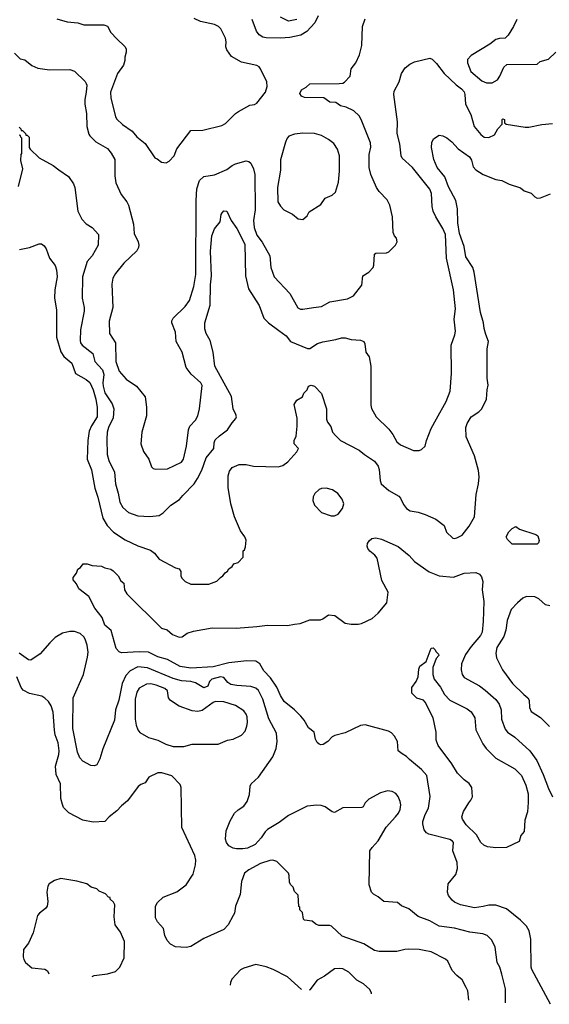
# Model space of a CAD drawing. Extents: x 997026 to 1115308, y 536381 to 619039.
# Tile 427 of 484: x 1099831 to 1104329, y 537050 to 545422. Entities that reach past the tile are written whole.
import ezdxf

# ---------------------------------------------------------------- set-up
doc = ezdxf.new("R2010")
doc.units = 0

msp = doc.modelspace()

# ---------------------------------------------------------------- linework, layer by layer
at = {"layer": '0CON20XD'}
for points in [[(1102365.3, 545454.7), (1102337.8, 545395), (1102268.9, 545321.1), (1102218.1, 545291.9), (1102125, 545270.9), (1102044.6, 545264.6), (1101925, 545267.5), (1101895, 545274), (1101863.3, 545295), (1101842, 545325), (1101804.3, 545425)], [(1100145, 545428.8), (1100235, 545404.3), (1100325, 545395.8), (1100375, 545380), (1100545, 545380), (1100575, 545366.2), (1100606, 545315), (1100655, 545258.8), (1100723.3, 545195), (1100736.2, 545175), (1100736.2, 545145), (1100723.8, 545105), (1100723.8, 545075), (1100713.3, 545035), (1100662, 544965), (1100603.1, 544805), (1100604.3, 544755), (1100631.9, 544645), (1100645.6, 544595.6), (1100657, 544577), (1100705, 544530), (1100786, 544475), (1100826.4, 544426.4), (1100895, 544368.8), (1100977, 544247), (1100998.3, 544238.3), (1101035, 544210), (1101075, 544206.7), (1101099.5, 544220.5), (1101143.3, 544265), (1101166.7, 544325), (1101285, 544480), (1101385, 544483.8), (1101547.7, 544522.3), (1101579.5, 544540.5), (1101664.1, 544625.9), (1101687.7, 544642.3), (1101784.1, 544695.9), (1101825, 544702), (1101845, 544714), (1101917.5, 544805), (1101934, 544855), (1101931.2, 544895), (1101875.7, 545005.7), (1101865, 545021.2), (1101845, 545034), (1101715, 545062.5), (1101628.8, 545108.8), (1101591.2, 545165), (1101582.3, 545192.3), (1101584.3, 545235), (1101578.1, 545265), (1101540, 545345), (1101519.2, 545365), (1101485, 545381.2), (1101365, 545407.8), (1101312.6, 545432.6)], [(1102185, 545423.3), (1102115, 545410.4), (1102045, 545443.1)], [(1102731.2, 544575), (1102713.3, 544605), (1102667.5, 544647.5), (1102605, 544678.8), (1102555, 544690), (1102515, 544717.5), (1102465, 544722.5), (1102415, 544757.5), (1102250.7, 544760.7), (1102225, 544772.5), (1102211.2, 544795), (1102225, 544826.7), (1102265, 544847.5), (1102295, 544877.5), (1102545, 544880), (1102575, 544882.5), (1102589.3, 544890.7), (1102637, 544943), (1102646.4, 545003.6), (1102686.2, 545055), (1102716.2, 545125), (1102737.7, 545202.3), (1102741.2, 545365), (1102765, 545430)], [(1104052, 545425), (1104026.4, 545363.6), (1103980.4, 545289.6), (1103955, 545265.8), (1103905, 545263.1), (1103875, 545253.1), (1103825, 545215.7), (1103665, 545116.7), (1103635.7, 545085), (1103634.4, 545055), (1103663, 544983), (1103755, 544901.4), (1103794.5, 544884.5), (1103845, 544885.8), (1103888.7, 544911.3), (1103909.1, 544940.9), (1103942.4, 545017.6), (1103968.3, 545041.7), (1104227, 545043), (1104253, 545067), (1104323.6, 545086.4), (1104385, 545146.7)], [(1099785, 545136.7), (1099835, 545090), (1099875, 545080), (1099932.5, 545032.5), (1099985, 545011.2), (1100085, 544997.5), (1100255, 545000), (1100295.8, 544985.8), (1100385.9, 544895.9), (1100395, 544880), (1100400, 544865), (1100396.2, 544805), (1100384.3, 544744.3), (1100383.1, 544705), (1100398.5, 544625), (1100401.5, 544515), (1100417.9, 544447.9), (1100425, 544433.8), (1100476.2, 544385), (1100575, 544326), (1100608, 544288), (1100640, 544235), (1100640, 544095), (1100645.8, 544035), (1100692, 543935), (1100741.2, 543875), (1100753.8, 543845), (1100798, 543685), (1100802, 543605), (1100835.8, 543535), (1100842.5, 543505), (1100840, 543485), (1100824.3, 543455.7), (1100715, 543351.4), (1100644.4, 543265), (1100622.9, 543225), (1100613.1, 543175), (1100620.5, 542975), (1100590.2, 542859.8), (1100594.5, 542755), (1100645.6, 542675), (1100647.2, 542517.2), (1100674.4, 542435), (1100735.5, 542365.5), (1100823.8, 542305), (1100896.2, 542215), (1100907, 542127), (1100907.5, 542055), (1100867.1, 541915), (1100860, 541815), (1100882.1, 541752.1), (1100928.6, 541685), (1100949.5, 541619.5), (1100965, 541606.2), (1100985, 541600), (1101085, 541602.9), (1101205, 541658.9), (1101221.8, 541685), (1101248.5, 541795), (1101265.5, 541935), (1101276.9, 541965), (1101322.6, 542017.4), (1101343.5, 542055), (1101358.5, 542115), (1101381.3, 542311.3), (1101370, 542335), (1101288.3, 542408.3), (1101245.7, 542465), (1101210, 542595), (1101160, 542685), (1101154.2, 542765), (1101124.2, 542845), (1101122.7, 542862.7), (1101134.2, 542885), (1101235, 542982.9), (1101272.2, 543035), (1101310.8, 543155), (1101326, 543256), (1101328.5, 543885), (1101336.2, 543985), (1101358.1, 544055), (1101395, 544090), (1101485.4, 544104.6), (1101590.2, 544149.8), (1101636.3, 544183.7), (1101665, 544196.9), (1101755, 544222.9), (1101777.4, 544217.4), (1101793.4, 544203.4), (1101815.5, 544155.5), (1101826.9, 544105), (1101831.5, 543805), (1101817.8, 543715), (1101821.2, 543655), (1101845, 543589.2), (1101889.4, 543529.4), (1101954.4, 543414.4), (1101962.9, 543315), (1101991.4, 543235), (1102124.5, 543094.5), (1102192.6, 542972.6), (1102215, 542962.5), (1102235, 542961.4), (1102325.8, 542974.2), (1102395, 542984.2), (1102465, 543022.9), (1102615, 543049.2), (1102665.6, 543074.4), (1102736.2, 543165), (1102744.2, 543245.8), (1102795, 543276.7), (1102832.5, 543315), (1102840, 543335), (1102845, 543430), (1102855, 543437.5), (1102945, 543440), (1102965, 543447.5), (1103023.3, 543505), (1103036.4, 543533.6), (1103030, 543565), (1103013.3, 543585), (1103003.9, 543613.9), (1102997.5, 543745), (1102976, 543845), (1102951.7, 543891.7), (1102885, 543961.2), (1102862.5, 543995), (1102813.5, 544105), (1102798.9, 544165), (1102800, 544275), (1102812.7, 544337.3), (1102809.2, 544375), (1102731.2, 544575)], [(1099825, 544510), (1099840, 544495), (1099841.7, 544481.7), (1099855, 544480), (1099880, 544455), (1099881.7, 544441.7), (1099895, 544440), (1099910, 544425), (1099910, 544335), (1099920.7, 544320.7), (1099995, 544246.7), (1100115, 544182), (1100164, 544145), (1100245, 544089.2), (1100287.9, 544027.9), (1100300, 543995), (1100324, 543795), (1100357.7, 543727.7), (1100395, 543686.7), (1100445, 543656.2), (1100498.8, 543595), (1100495.9, 543504.1), (1100445, 543413.3), (1100404.4, 543365.6), (1100362.6, 543237.4), (1100360, 543055), (1100377.5, 542975), (1100377.5, 542945), (1100347.1, 542785), (1100343.3, 542695), (1100346.9, 542675), (1100361.4, 542655), (1100451.2, 542585), (1100470, 542515), (1100535, 542446), (1100545.3, 542405), (1100536.5, 542335), (1100538.4, 542305), (1100555, 542250), (1100616.9, 542155), (1100630, 542115), (1100623.6, 542036.4), (1100585.6, 541955), (1100574.4, 541915), (1100570, 541855), (1100574.4, 541725), (1100588.6, 541675), (1100635.6, 541575), (1100643.1, 541475), (1100666.6, 541396.6), (1100680.7, 541320.7), (1100706, 541275), (1100755, 541231.4), (1100835, 541202.9), (1100935, 541199.2), (1101015, 541208), (1101050.3, 541229.7), (1101115.7, 541294.3), (1101188.3, 541341.7), (1101215, 541376.7), (1101313.3, 541475), (1101340.7, 541520.7), (1101376.9, 541593.1), (1101413.7, 541696.4), (1101480.8, 541775), (1101482.5, 541825), (1101491.3, 541848.7), (1101528, 541885), (1101595.4, 541934.6), (1101634.5, 541995.5), (1101667.6, 542032.4), (1101670.8, 542045), (1101667.5, 542065), (1101644, 542115), (1101629.1, 542219.1), (1101486.8, 542476.8), (1101474.3, 542595), (1101447.1, 542695), (1101415.8, 542755), (1101402.5, 542795), (1101402.5, 542845), (1101448.5, 542995), (1101452.6, 543167.4), (1101458.7, 543245), (1101451.8, 543455), (1101462.3, 543585), (1101485.6, 543645), (1101532, 543705), (1101541.2, 543765), (1101549.3, 543780.7), (1101565, 543797.5), (1101590, 543795), (1101626, 543715), (1101675, 543646), (1101743.1, 543515), (1101748.4, 543245), (1101773.8, 543135), (1101865, 542992.5), (1101904.4, 542885), (1101942.9, 542845), (1102031.1, 542781.1), (1102094.6, 542734.6), (1102130, 542685), (1102275, 542626), (1102295, 542628), (1102361.5, 542668.5), (1102405, 542684.4), (1102515, 542702), (1102565, 542716.2), (1102595, 542716.2), (1102645, 542702), (1102725, 542698.8), (1102752.5, 542685), (1102763.3, 542665), (1102771.2, 542595), (1102798, 542555), (1102812.9, 542475), (1102813.1, 542145), (1102817.6, 542117.6), (1102859.2, 542045), (1102965, 541939.4), (1103000, 541895), (1103035, 541834), (1103065, 541808), (1103175, 541760), (1103225, 541760), (1103245, 541767.5), (1103273.6, 541796.4), (1103286.7, 541845), (1103327.1, 541945), (1103371.6, 542028.4), (1103454.4, 542175), (1103486.3, 542263.7), (1103499.5, 542415), (1103494.3, 542655), (1103527.4, 542742.6), (1103533.1, 542775), (1103521.9, 542875), (1103531.4, 542965), (1103514.3, 543124.3), (1103454.7, 543394.8), (1103446.6, 543596.6), (1103426, 543646), (1103364.2, 543745), (1103342.5, 543795), (1103333.1, 543835), (1103327.3, 543945), (1103315, 543982), (1103167.1, 544165), (1103080, 544245), (1103070.8, 544265), (1103058.3, 544368.3), (1103037.5, 544455), (1103038.6, 544555), (1103010, 544785), (1103011.8, 544815), (1103053.3, 544895), (1103073.8, 544966.2), (1103105, 545014.2), (1103145, 545044.2), (1103185, 545062.9), (1103315, 545096), (1103335, 545086.2), (1103371.2, 545051.2), (1103436, 544965), (1103537.4, 544867.4), (1103584, 544835), (1103605, 544808.8), (1103612.9, 544785), (1103618.6, 544705), (1103662.9, 544615), (1103691.4, 544515), (1103748, 544445), (1103775, 544422.9), (1103815, 544420), (1103865, 544443.3), (1103893.3, 544495), (1103930, 544535), (1103930, 544575), (1103935, 544580), (1103950, 544575), (1103950, 544545), (1103963, 544533), (1104125, 544507.5), (1104155, 544507.5), (1104265, 544530), (1104355, 544539.2)], [(1102235, 543723.3), (1102272.5, 543755), (1102290.7, 543789.3), (1102389.3, 543850.7), (1102424.2, 543905.8), (1102485, 543930), (1102512.5, 543955), (1102537.7, 544042.3), (1102546.9, 544135), (1102546.9, 544265), (1102530.7, 544320.7), (1102498.6, 544368.6), (1102455, 544404.3), (1102395, 544438.9), (1102335, 544453.5), (1102235, 544458.5), (1102165, 544450), (1102117.6, 544432.4), (1102102.5, 544415), (1102087.6, 544382.4), (1102045, 544230), (1102045.7, 544144.3), (1102021.1, 543995), (1102024, 543875), (1102045.9, 543835.9), (1102075, 543806.7), (1102149.2, 543769.2), (1102195, 543730), (1102235, 543723.3)], [(1099820.8, 544005), (1099856, 544155), (1099840, 544225), (1099842.5, 544275), (1099850, 544285), (1099850, 544415), (1099840, 544425), (1099838.3, 544438.3), (1099825, 544440)], [(1099827.7, 543467.7), (1099915, 543484.4), (1099995, 543517.5), (1100015.6, 543515.6), (1100038.7, 543498.7), (1100055.4, 543475.4), (1100085, 543394), (1100132, 543332), (1100144.4, 543295), (1100148.2, 543235), (1100130, 543125), (1100126.7, 543055), (1100143.1, 542955), (1100144, 542724), (1100178.7, 542598.7), (1100205, 542558.9), (1100272.2, 542502.2), (1100304.3, 542415), (1100395, 542362.5), (1100426.3, 542336.4), (1100455, 542276), (1100477.6, 542195), (1100489.4, 542125), (1100487.5, 542045), (1100439.9, 541970.1), (1100421.9, 541925), (1100410.5, 541845), (1100404.5, 541685), (1100440, 541595), (1100468.3, 541438.3), (1100495, 541361.2), (1100535.3, 541185.3), (1100572.4, 541122.4), (1100626.2, 541066.2), (1100725, 540999.4), (1100835, 540948.6), (1100941.3, 540911.3), (1100976, 540885), (1101015, 540834), (1101155, 540761.2), (1101185, 540752.5), (1101199.3, 540729.3), (1101200, 540695), (1101207.5, 540675), (1101235, 540646.7), (1101285, 540622), (1101437.7, 540622.3), (1101505, 540647.5), (1101535, 540680), (1101556.4, 540693.6), (1101575, 540720), (1101596.4, 540733.6), (1101607, 540753), (1101636.4, 540773.6), (1101650, 540795), (1101685, 540807.5), (1101728.3, 540851.7), (1101730, 540905), (1101740, 540915), (1101749.3, 540940.7), (1101753, 540997), (1101743.8, 541025), (1101706.5, 541076.5), (1101655.4, 541195.4), (1101623.5, 541305), (1101600, 541445), (1101600, 541545), (1101612, 541585), (1101635, 541616), (1101695, 541640), (1101755, 541640), (1101817.3, 541627.3), (1102025, 541620), (1102065, 541632), (1102108.3, 541661.7), (1102185, 541747.5), (1102197.5, 541775), (1102162.5, 541815), (1102163.3, 541845), (1102177.7, 541882.3), (1102187.5, 541965), (1102187.5, 542035), (1102160.7, 542149.3), (1102185, 542187.5), (1102233, 542217), (1102243.9, 542246.1), (1102272.5, 542275), (1102283.6, 542306.4), (1102305, 542316.2), (1102335, 542306.7), (1102393.6, 542243.6), (1102436.2, 542115), (1102436.7, 542025), (1102445, 542000), (1102473.6, 541963.6), (1102487.5, 541915), (1102515, 541883.3), (1102554.3, 541844.3), (1102715, 541762), (1102758.8, 541725), (1102845, 541670), (1102874.4, 541625), (1102885, 541596.7), (1102891.9, 541505), (1102900, 541475), (1102965, 541418), (1103049.7, 541369.7), (1103064.4, 541354.4), (1103089.7, 541299.7), (1103116.2, 541265), (1103146.8, 541246.8), (1103215, 541235.6), (1103275.5, 541215.5), (1103366.7, 541175), (1103435, 541122.5), (1103456.7, 541065), (1103510, 541015), (1103525, 541011.2), (1103545, 541016.2), (1103589.7, 541040.3), (1103648.6, 541115), (1103694, 541195), (1103707.1, 541385), (1103727.3, 541477.3), (1103732.5, 541535), (1103728.5, 541588.5), (1103692.9, 541715), (1103624, 541875), (1103620, 541955), (1103630.5, 541989.5), (1103665.7, 542044.3), (1103731.7, 542088.3), (1103757.3, 542112.7), (1103796, 542195), (1103800.8, 542275), (1103810, 542315), (1103800, 542375), (1103800, 542625), (1103814, 542685), (1103789.2, 542745), (1103775.6, 542795.6), (1103770.6, 542845), (1103743.6, 542933.6), (1103691.5, 543275), (1103678.9, 543315), (1103620, 543405), (1103605.6, 543494.4), (1103565.3, 543605), (1103553.3, 543695), (1103548.3, 543815), (1103534.8, 543884.8), (1103472.5, 544002.5), (1103441.6, 544085), (1103375.4, 544165), (1103348.9, 544235), (1103329.5, 544335), (1103332.4, 544377.6), (1103345, 544410), (1103395, 544440), (1103425, 544434), (1103457.6, 544417.6), (1103500.8, 544385), (1103555.7, 544325), (1103651.4, 544255), (1103667.4, 544227.4), (1103681.1, 544171.1), (1103704, 544145), (1103766.7, 544105), (1103875, 544064), (1103925, 544056), (1103987.5, 544025), (1104083.6, 543993.6), (1104115, 543967.5), (1104175, 543946.7), (1104205.9, 543915.9), (1104225, 543906.2), (1104255, 543908), (1104339.1, 543940.9)], [(1102505, 541203.8), (1102535, 541216.7), (1102572, 541265), (1102584.2, 541305), (1102570, 541345), (1102534.3, 541395), (1102488.8, 541425), (1102435, 541437.8), (1102395, 541435.6), (1102375, 541427.5), (1102337, 541393), (1102324, 541365), (1102320, 541335), (1102334, 541295), (1102395, 541231.4), (1102475, 541204), (1102505, 541203.8)], [(1104015, 540962.5), (1103973.6, 541003.6), (1103963.9, 541026.1), (1103985, 541067.5), (1104012.5, 541095), (1104045, 541112.5), (1104075, 541090), (1104215, 541045.8), (1104231.2, 541035), (1104244, 540995), (1104237, 540973), (1104225, 540963.3), (1104015, 540962.5)], [(1104340.3, 537050.3), (1104181.4, 537345), (1104175.6, 537365), (1104171.5, 537605), (1104157.1, 537675), (1104135.6, 537715), (1104085, 537767.1), (1103965, 537862.9), (1103875, 537892.9), (1103815, 537893.1), (1103767.6, 537882.4), (1103695, 537870), (1103575, 537895.8), (1103525, 537918), (1103504, 537935), (1103474.2, 537975), (1103464, 538005), (1103470, 538075), (1103535.4, 538154.6), (1103549.5, 538205), (1103546.5, 538255), (1103510.6, 538355), (1103515.8, 538425), (1103508.3, 538438.3), (1103485, 538452.2), (1103305.7, 538495.7), (1103287.3, 538507.3), (1103266.2, 538535), (1103254.3, 538584.3), (1103255.7, 538605), (1103275.6, 538665), (1103302.4, 538717.6), (1103317.3, 538817.3), (1103290, 538995), (1103245, 539047.1), (1103140.9, 539130.9), (1103115, 539158.8), (1103080.3, 539180.3), (1103046.4, 539206.4), (1103038.8, 539285), (1103015, 539330), (1102989.1, 539359.1), (1102964.1, 539374.1), (1102765.7, 539425.7), (1102725, 539420), (1102595, 539360), (1102507.5, 539335), (1102485.9, 539324.1), (1102446.7, 539285), (1102409.7, 539260.3), (1102387.7, 539257.7), (1102373, 539263), (1102357.7, 539277.7), (1102344.1, 539304.1), (1102331.2, 539365), (1102285, 539401.2), (1102247.8, 539465), (1102219.8, 539499.8), (1102165, 539554.3), (1102075.8, 539625), (1102045.4, 539675.4), (1102015, 539748.1), (1101962.3, 539825), (1101904.4, 539884.4), (1101871.3, 539945), (1101835, 539969.4), (1101759.4, 539970.6), (1101606.7, 539953.3), (1101475, 539920.3), (1101285, 539908.5), (1101195, 539921.5), (1101085, 539982.9), (1101003.3, 540005), (1100924.2, 540044.2), (1100845, 540048), (1100695, 540040), (1100676.4, 540046.4), (1100650, 540075), (1100607.5, 540227.5), (1100555, 540273.3), (1100529.7, 540339.7), (1100467.7, 540417.7), (1100419.1, 540519.1), (1100334.1, 540584.1), (1100312.5, 540625), (1100285, 540660), (1100285, 540680), (1100312.5, 540715), (1100325, 540750), (1100346.4, 540763.6), (1100370, 540795), (1100403, 540797), (1100445, 540781.2), (1100525, 540776), (1100555, 540761.2), (1100605, 540750), (1100625, 540736.7), (1100666.7, 540695), (1100690.7, 540650.7), (1100715, 540630), (1100720, 540575), (1100740.5, 540540.5), (1101035, 540247.5), (1101083.6, 540233.6), (1101127.5, 540195), (1101185, 540173.3), (1101210, 540175), (1101252.5, 540205), (1101307.6, 540222.4), (1101465, 540251.5), (1101668, 540248), (1101845, 540261.8), (1101934.6, 540275.4), (1102105, 540271.9), (1102165, 540281.4), (1102212.7, 540287.3), (1102295, 540320), (1102385, 540320), (1102405, 540327.5), (1102455, 540363.3), (1102507.7, 540357.7), (1102595, 540291.2), (1102645, 540282.5), (1102705, 540282.5), (1102735, 540288), (1102825, 540332), (1102875, 540376), (1102948.9, 540465), (1102960.9, 540555), (1102906.9, 540655), (1102865.6, 540845), (1102848.5, 540868.5), (1102805, 540902.9), (1102788.6, 540925), (1102782.9, 540945), (1102785, 540967.5), (1102798.3, 540991.7), (1102820.3, 541009.7), (1102855, 541017.5), (1102904.1, 541005.9), (1103045, 540942.9), (1103137.8, 540867.8), (1103185.5, 540815.5), (1103308, 540728), (1103395, 540693.1), (1103515, 540681.4), (1103605, 540717.5), (1103705, 540723.3), (1103735, 540706.7), (1103753.3, 540685), (1103763.8, 540645), (1103760, 540575), (1103772.9, 540475), (1103768.5, 540305), (1103759.1, 540215), (1103744.5, 540185), (1103665, 540093.9), (1103616.7, 540025), (1103584.2, 539945), (1103581.1, 539895), (1103590.4, 539855), (1103605, 539830), (1103735, 539757.9), (1103785, 539721.5), (1103875, 539643.1), (1103903.5, 539603.5), (1103919.3, 539555), (1103923.4, 539475), (1103955, 539388.6), (1103975, 539364.3), (1104035, 539322.9), (1104164.4, 539205), (1104222.9, 539122.9), (1104276.4, 539005), (1104321.1, 538885), (1104355.5, 538815.5)], [(1104335, 540437.5), (1104297.9, 540447.9), (1104239.1, 540499.1), (1104205, 540516), (1104135, 540517.5), (1104105, 540504), (1104058.8, 540465), (1104005, 540406.7), (1103971.9, 540315), (1103958.7, 540231.3), (1103942.8, 540177.2), (1103883.9, 540083.9), (1103876.2, 540035), (1103881.2, 539995), (1103932, 539895), (1104018, 539778), (1104112.5, 539685), (1104146, 539655), (1104158, 539635), (1104160, 539575), (1104175, 539540), (1104255, 539488.8), (1104332.1, 539412.1)], [(1103957.5, 537062.5), (1103957.7, 537182.3), (1103927.1, 537307.1), (1103910, 537365), (1103885.9, 537405.9), (1103868.8, 537535), (1103840, 537595), (1103801.2, 537635), (1103765, 537650), (1103653.6, 537663.6), (1103525, 537697.8), (1103394.5, 537714.5), (1103315, 537760.6), (1103215, 537796), (1103135, 537863.3), (1103075, 537886.7), (1103040, 537915), (1102924.1, 537924.1), (1102874.1, 537964.1), (1102835, 537986.2), (1102818.8, 538005), (1102800, 538065), (1102803.8, 538355), (1102823.3, 538385), (1102875, 538440), (1102944.6, 538555.4), (1103024, 538645), (1103048.6, 538675), (1103062.2, 538707.8), (1103066.9, 538745), (1103061.4, 538775), (1103045, 538816.7), (1103025, 538843.8), (1102995, 538860), (1102954.3, 538865.7), (1102895, 538848), (1102797.5, 538795), (1102766.4, 538763.6), (1102749.3, 538730.7), (1102736.1, 538723.9), (1102575, 538720), (1102505, 538680), (1102485, 538686.7), (1102425, 538728), (1102391.2, 538741.2), (1102355, 538744.3), (1102273.8, 538735), (1102115, 538655.5), (1102034.3, 538595), (1101935, 538535.4), (1101915, 538515.5), (1101882.9, 538465), (1101831.5, 538408.5), (1101765, 538377.9), (1101725, 538371.5), (1101673, 538373), (1101645, 538378), (1101607.5, 538397.5), (1101588, 538425), (1101580, 538455), (1101584, 538525), (1101618.7, 538611.3), (1101656, 538675), (1101685, 538704), (1101735, 538736), (1101763.1, 538775), (1101783.1, 538835), (1101788.9, 538905), (1101796.9, 538925), (1101858.1, 538981.9), (1101980.6, 539155), (1102008.1, 539225), (1102017.8, 539285), (1102011.4, 539355), (1101946.4, 539476.4), (1101896.7, 539645), (1101858.5, 539718.5), (1101835, 539739.1), (1101795, 539752.3), (1101675, 539759.7), (1101625, 539770.4), (1101598, 539788), (1101565, 539830.5), (1101535.4, 539835.4), (1101461.2, 539815), (1101444, 539795), (1101427.5, 539755), (1101395, 539741.4), (1101324.7, 539784.8), (1101285, 539794.3), (1101205, 539800.5), (1101135, 539820), (1100915, 539912.5), (1100835, 539919.1), (1100770, 539885), (1100731.3, 539845), (1100701.3, 539778.7), (1100672.9, 539635), (1100643.1, 539555), (1100635.4, 539465), (1100538, 539222), (1100512.1, 539137.9), (1100485, 539087.5), (1100465, 539076.7), (1100435, 539081.2), (1100367, 539117), (1100340.8, 539145), (1100320.5, 539195), (1100283.1, 539395), (1100283.5, 539655), (1100373.3, 539855), (1100407.4, 540002.6), (1100410.8, 540045), (1100402.7, 540105), (1100387.8, 540155), (1100375.7, 540175), (1100345, 540204.4), (1100295, 540220.4), (1100255, 540221.5), (1100195, 540205.6), (1100130.9, 540169.1), (1100085.6, 540125), (1100005, 540030), (1099925, 539976.7), (1099905, 539980), (1099825.8, 540035.8)], [(1103875, 538380.8), (1103805, 538390), (1103772.6, 538402.6), (1103748.5, 538425), (1103711.1, 538491.1), (1103623.3, 538575), (1103591.4, 538625), (1103585.7, 538645), (1103601.1, 538688.9), (1103645, 538763.8), (1103664, 538785), (1103677.5, 538815), (1103672, 538895), (1103648.7, 538928.7), (1103605, 538960), (1103550, 539015), (1103500, 539095), (1103385, 539250), (1103369.5, 539295), (1103368.5, 539365), (1103341.8, 539485), (1103275, 539620), (1103260, 539635), (1103205, 539652.5), (1103162.5, 539695), (1103162.5, 539745), (1103198.8, 539795), (1103216, 539834), (1103220.5, 539899.5), (1103228.8, 539925), (1103284.1, 539965.9), (1103325, 540077.5), (1103341.7, 540081.7), (1103360, 540065), (1103365, 540050), (1103388.3, 540028.3), (1103390, 540015), (1103368.3, 539991.7), (1103341.2, 539915), (1103340, 539855), (1103352, 539815), (1103405, 539746.7), (1103438, 539685), (1103485.5, 539635.5), (1103632.7, 539562.7), (1103665.8, 539535.8), (1103696, 539485), (1103706.2, 539385), (1103765.8, 539265.8), (1103793.8, 539225), (1103874.4, 539144.4), (1104035, 539052.9), (1104091.9, 538995), (1104130.5, 538915), (1104148.6, 538838.6), (1104150.5, 538765), (1104142.7, 538687.3), (1104120, 538615), (1104115, 538520), (1104087.5, 538485), (1104072.5, 538435), (1103965, 538384), (1103875, 538380.8)], [(1103645.9, 537085.5), (1103637.1, 537165), (1103624.4, 537194.4), (1103587.9, 537257.9), (1103545, 537294), (1103505, 537338.8), (1103467.9, 537417.9), (1103446.7, 537435), (1103325, 537495.8), (1103265, 537509.2), (1103225, 537517.5), (1103135, 537520), (1103102.3, 537517.7), (1103035, 537500), (1102885, 537500), (1102845, 537507.5), (1102755, 537564), (1102570.8, 537630.8), (1102480, 537715), (1102465, 537720), (1102370.7, 537720.7), (1102345, 537732.5), (1102315, 537757.5), (1102250, 537765), (1102242.5, 537775), (1102231.7, 537831.7), (1102210, 537855), (1102210, 537875), (1102203, 537883), (1102197, 537977), (1102165, 538010), (1102152.5, 538045), (1102132.5, 538065), (1102122.5, 538085), (1102120, 538145), (1102112.5, 538165), (1102015, 538263.3), (1101980, 538275), (1101955, 538274), (1101875, 538247.1), (1101778, 538195), (1101741.4, 538165), (1101714.5, 538095), (1101701.9, 537985), (1101664.3, 537885.7), (1101656, 537825), (1101644.3, 537805.7), (1101602, 537725), (1101563.8, 537685), (1101395, 537608.6), (1101285, 537542.5), (1101245, 537532.9), (1101155, 537540), (1101111.2, 537561.2), (1101083, 537593), (1101064, 537635), (1101051.2, 537695), (1101001.4, 537751.4), (1100983.8, 537785), (1100984, 537885), (1101001.2, 537915), (1101048.3, 537961.7), (1101165, 538005.6), (1101244.4, 538065), (1101305, 538156), (1101323.6, 538235), (1101325.4, 538275.4), (1101316.9, 538316.9), (1101207.5, 538552.5), (1101203.3, 538895), (1101195, 538920), (1101123.6, 538993.6), (1101037.7, 539017.7), (1101002.7, 539017.3), (1100927, 538983), (1100895.9, 538934.1), (1100859.3, 538920.7), (1100837.3, 538902.7), (1100745, 538779.2), (1100695, 538739.2), (1100656, 538695), (1100590, 538645), (1100555, 538603.3), (1100455, 538600), (1100367.3, 538617.3), (1100248.3, 538678.3), (1100203.3, 538725), (1100195, 538750), (1100180.5, 538800.5), (1100176.1, 538923.9), (1100140.8, 539005), (1100134.3, 539075), (1100162.9, 539175), (1100165.6, 539205), (1100156.7, 539275), (1100132.4, 539342.4), (1100127.4, 539382.6), (1100114.4, 539535), (1100098.5, 539588.5), (1100074.5, 539624.5), (1100045, 539654), (1100019.1, 539669.1), (1099915, 539694.3), (1099860.7, 539720.7), (1099842.2, 539745), (1099807.2, 539835)], [(1101225, 539243.8), (1101295, 539261.2), (1101515, 539262), (1101595, 539296), (1101645, 539304), (1101715, 539338.8), (1101745, 539373.3), (1101760.6, 539415), (1101765.5, 539445.5), (1101761.9, 539495), (1101755, 539516.2), (1101734, 539545), (1101665, 539591.4), (1101565, 539623.1), (1101495, 539624.4), (1101475, 539616.7), (1101380.9, 539549.1), (1101345, 539540), (1101295, 539546), (1101185, 539585.6), (1101112.6, 539632.6), (1101095.8, 539655), (1101087.1, 539715), (1101062.5, 539735), (1100990, 539765), (1100945, 539774.6), (1100906.4, 539773.6), (1100845, 539738), (1100826.9, 539705), (1100812.5, 539645), (1100811.1, 539475), (1100818.6, 539425), (1100835, 539383.3), (1100852.1, 539362.1), (1100925, 539320), (1101005, 539297.5), (1101072.7, 539262.7), (1101135, 539243.8), (1101225, 539243.8)], [(1100445, 537285.3), (1100464.1, 537295.9), (1100575, 537310.8), (1100645, 537330), (1100682, 537365), (1100718.6, 537445), (1100720, 537585), (1100688, 537665), (1100642, 537725), (1100633.8, 537795), (1100637.5, 537895), (1100628.3, 537918.3), (1100600, 537945), (1100598.3, 537958.3), (1100585, 537960), (1100558.3, 537988.3), (1100505, 538012.5), (1100485, 538032.5), (1100436.4, 538046.4), (1100400, 538075), (1100315, 538098), (1100179.5, 538120.5), (1100125.8, 538104.2), (1100080, 538075), (1100070, 538055), (1100062.2, 538005), (1100070.9, 537925), (1100063.8, 537885), (1100050.5, 537865), (1099997.3, 537825), (1099982.8, 537805), (1099945, 537658.8), (1099905, 537570), (1099863.8, 537515), (1099860, 537455), (1099865, 537432.5), (1099881.2, 537405), (1099935, 537360), (1100045, 537350), (1100066.7, 537335), (1100079.3, 537308)], [(1102224.2, 537175.1), (1102223, 537175.1), (1102106.7, 537285), (1101985, 537347.5), (1101925, 537369.2), (1101835, 537390), (1101735, 537358.8), (1101705, 537343.3), (1101633.8, 537265), (1101622, 537235), (1101618.1, 537212.6)], [(1102819.1, 537138.2), (1102818.8, 537145), (1102803.8, 537175), (1102750, 537225), (1102695, 537256.2), (1102625, 537324), (1102575, 537350.8), (1102545, 537355.6), (1102505, 537350.8), (1102419.6, 537290.4), (1102356.2, 537255), (1102295, 537172.5), (1102290.1, 537171)]]:
    msp.add_lwpolyline(points, dxfattribs=at)

doc.saveas('drawing.dxf')
